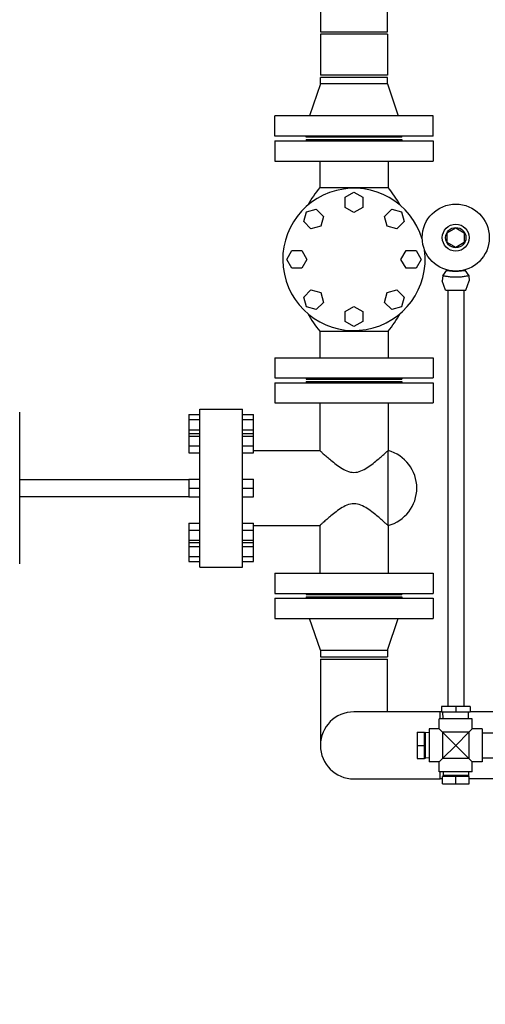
# Model space of a CAD drawing. Header units: inches. Extents: x 36 to 1719, y -84 to 1122.
# Tile 482 of 550: x 697 to 721, y 855 to 907. Entities that reach past the tile are written whole.
import ezdxf

# ---------------------------------------------------------------- set-up
doc = ezdxf.new("R2010")
doc.units = ezdxf.units.IN
doc.header["$LTSCALE"] = 48
doc.header["$MEASUREMENT"] = 0
doc.layers.add('Dimension (ANSI)', color=7, linetype='Continuous', lineweight=25)
doc.layers.add('Visible (ANSI)', color=7, linetype='Continuous', lineweight=30)
doc.styles.add('Note Text (ANSI)', font='tahoma.ttf')
doc.dimstyles.new('Architectural (ANSI)', dxfattribs={"dimscale": 48, "dimtxt": 0.125, "dimasz": 0.098425, "dimexe": 0.125, "dimexo": 0.0625, "dimgap": 0.031496, "dimtad": 0, "dimtih": 1, "dimtoh": 1, "dimdec": 4, "dimrnd": 1e-08, "dimzin": 3, "dimdsep": 46, "dimlunit": 4, "dimtxsty": 'Note Text (ANSI)', "dimcen": 0.09, "dimdle": 0.393701, "dimclrd": 256, "dimclre": 256, "dimclrt": 256, "dimadec": 0, "dimazin": 3, "dimtfac": 0.96, "dimtofl": 0, "dimtmove": 0, "dimatfit": 3, "dimfxl": 1, "dimfrac": 2, "dimtolj": 1, "dimtzin": 12, "dimlwd": -1, "dimlwe": -1, "dimarcsym": 0})

# ---------------------------------------------------------------- blocks, each defined once
blk = doc.blocks.new('*D22')
at = {"layer": 'Defpoints', "color": 0, "transparency": 16777216}
for p in [(711.014, 998.553), (618.741, 762.991), (748.918, 762.991)]:
    blk.add_point(p, dxfattribs=at)
at = {"layer": 'Dimension (ANSI)', "transparency": 16777216}
for p, q in [((708.014, 998.553), (612.741, 998.553)), ((618.741, 993.828), (618.741, 898.072)), ((618.741, 767.716), (618.741, 887.473)), ((745.918, 762.991), (612.741, 762.991))]:
    blk.add_line(p, q, dxfattribs=at)
for points in [[(617.953, 993.828), (619.528, 993.828), (618.741, 998.553)], [(617.953, 767.716), (619.528, 767.716), (618.741, 762.991)]]:
    blk.add_solid(points, dxfattribs=at)
at = {"layer": 'Dimension (ANSI)', "transparency": 16777216, "insert": (599.018, 896.56), "char_height": 6, "attachment_point": 1, "style": 'Note Text (ANSI)'}
blk.add_mtext('\\A1;19\'-7 9/16"', dxfattribs=at)

msp = doc.modelspace()

# ---------------------------------------------------------------- linework, layer by layer
at = {"layer": 'Visible (ANSI)'}
for p, q in [((712.29768, 909.3029), (712.29768, 906.0539)), ((715.79768, 906.0539), (715.79768, 909.3029)), ((712.29768, 906.0539), (715.79768, 906.0539)), ((715.79768, 905.9289), (712.29768, 905.9289)), ((712.29768, 905.9289), (712.29768, 903.7889)), ((715.79768, 905.9289), (715.79768, 903.7889)), ((715.79768, 903.7889), (712.29768, 903.7889)), ((715.79768, 903.6639), (712.29768, 903.6639)), ((712.29768, 903.3239), (712.29768, 903.6639)), ((715.79768, 903.3239), (715.79768, 903.6639)), ((712.29768, 903.3239), (711.73768, 901.6639)), ((715.79768, 903.3239), (712.29768, 903.3239)), ((715.79768, 903.3239), (716.35768, 901.6639)), ((718.17268, 901.6639), (709.92268, 901.6639)), ((709.92268, 900.6039), (709.92268, 901.6639)), ((718.17268, 900.6039), (718.17268, 901.6639)), ((718.17268, 900.6039), (709.92268, 900.6039)), ((709.92268, 900.3589), (718.17268, 900.3589)), ((709.92268, 900.3589), (709.92268, 899.2989)), ((711.54768, 900.5439), (711.54768, 900.6039)), ((716.54768, 900.5439), (711.54768, 900.5439)), ((711.54768, 900.4189), (716.54768, 900.4189)), ((711.54768, 900.4189), (711.54768, 900.3589)), ((716.54768, 900.5439), (716.54768, 900.6039)), ((716.54768, 900.4189), (716.54768, 900.3589)), ((718.17268, 900.3589), (718.17268, 899.2989)), ((709.92268, 899.2989), (718.17268, 899.2989)), ((712.26768, 899.2989), (712.26768, 897.9189)), ((715.82768, 899.2989), (715.82768, 897.9189)), ((712.26768, 897.9189), (715.82768, 897.9189)), ((713.59042, 897.4119), (714.04768, 897.6759)), ((713.59042, 896.8839), (713.59042, 897.4119)), ((714.04768, 897.6759), (714.50494, 897.4119)), ((714.50494, 897.4119), (714.50494, 896.8839)), ((711.56786, 896.64872), (712.07787, 896.78538)), ((712.07787, 896.78538), (712.45122, 896.41203)), ((714.04768, 896.6199), (713.59042, 896.8839)), ((714.50494, 896.8839), (714.04768, 896.6199)), ((715.64414, 896.41203), (716.0175, 896.78538)), ((716.0175, 896.78538), (716.52751, 896.64872)), ((711.4312, 896.13871), (711.56786, 896.64872)), ((712.45122, 896.41203), (712.31456, 895.90202)), ((715.7808, 895.90202), (715.64414, 896.41203)), ((716.52751, 896.64872), (716.66416, 896.13871)), ((711.80455, 895.76536), (711.4312, 896.13871)), ((712.31456, 895.90202), (711.80455, 895.76536)), ((716.29081, 895.76536), (715.7808, 895.90202)), ((716.66416, 896.13871), (716.29081, 895.76536)), ((718.91656, 895.55793), (719.35656, 895.81197)), ((719.35656, 895.81197), (719.79656, 895.55793)), ((718.91656, 895.04986), (718.91656, 895.55793)), ((719.79656, 895.55793), (719.79656, 895.04986)), ((719.35656, 894.79583), (718.91656, 895.04986)), ((719.79656, 895.04986), (719.35656, 894.79583)), ((710.54068, 894.1689), (710.80468, 894.62616)), ((710.80468, 894.62616), (711.33268, 894.62616)), ((711.33268, 894.62616), (711.59668, 894.1689)), ((716.49868, 894.1689), (716.76268, 894.62616)), ((716.76268, 894.62616), (717.29068, 894.62616)), ((717.29068, 894.62616), (717.55468, 894.1689)), ((710.80468, 893.71164), (710.54068, 894.1689)), ((711.33268, 893.71164), (710.80468, 893.71164)), ((711.59668, 894.1689), (711.33268, 893.71164)), ((716.76268, 893.71164), (716.49868, 894.1689)), ((717.29068, 893.71164), (716.76268, 893.71164)), ((717.55468, 894.1689), (717.29068, 893.71164)), ((718.68036, 893.31677), (718.65358, 893.05678)), ((718.68036, 893.31677), (718.88407, 893.59839)), ((719.82905, 893.59839), (720.03276, 893.31677)), ((720.03276, 893.31677), (720.05954, 893.05678)), ((718.82756, 892.5539), (718.65503, 893.04457)), ((719.88556, 892.5539), (720.05809, 893.04457)), ((711.4312, 892.19908), (711.80455, 892.57244)), ((711.56786, 891.68907), (711.4312, 892.19908)), ((711.80455, 892.57244), (712.31456, 892.43578)), ((712.31456, 892.43578), (712.45122, 891.92577)), ((715.64414, 891.92577), (715.7808, 892.43578)), ((715.7808, 892.43578), (716.29081, 892.57244)), ((716.29081, 892.57244), (716.66416, 892.19908)), ((716.66416, 892.19908), (716.52751, 891.68907)), ((718.82756, 892.5539), (719.88556, 892.5539)), ((718.93656, 892.5539), (718.93656, 870.82563)), ((719.77656, 892.5539), (719.77656, 870.82563)), ((712.07787, 891.55242), (711.56786, 891.68907)), ((712.45122, 891.92577), (712.07787, 891.55242)), ((713.59042, 891.4539), (714.04768, 891.7179)), ((714.04768, 891.7179), (714.50494, 891.4539)), ((716.0175, 891.55242), (715.64414, 891.92577)), ((716.52751, 891.68907), (716.0175, 891.55242)), ((713.59042, 890.9259), (713.59042, 891.4539)), ((714.50494, 891.4539), (714.50494, 890.9259)), ((714.04768, 890.6619), (713.59042, 890.9259)), ((714.50494, 890.9259), (714.04768, 890.6619)), ((712.26768, 890.4189), (715.82768, 890.4189)), ((712.26768, 890.4189), (712.26768, 889.0389)), ((715.82768, 890.4189), (715.82768, 889.0389)), ((709.92268, 889.0389), (718.17268, 889.0389)), ((709.92268, 889.0389), (709.92268, 887.9789)), ((718.17268, 889.0389), (718.17268, 887.9789)), ((709.92268, 887.9789), (718.17268, 887.9789)), ((709.92268, 887.7339), (718.17268, 887.7339)), ((709.92268, 887.7339), (709.92268, 886.6739)), ((711.54768, 887.9789), (711.54768, 887.9189)), ((711.54768, 887.9189), (716.54768, 887.9189)), ((711.54768, 887.7939), (716.54768, 887.7939)), ((711.54768, 887.7939), (711.54768, 887.7339)), ((716.54768, 887.9789), (716.54768, 887.9189)), ((716.54768, 887.7939), (716.54768, 887.7339)), ((718.17268, 887.7339), (718.17268, 886.6739)), ((709.92268, 886.6739), (718.17268, 886.6739)), ((712.26768, 886.6739), (712.26768, 884.1919)), ((715.82768, 886.6739), (715.82768, 884.1919)), ((696.61768, 878.2739), (696.61768, 886.1939)), ((705.44268, 886.0719), (706.00268, 886.0719)), ((705.44268, 886.0719), (705.44268, 885.8079)), ((706.00268, 878.1089), (706.00268, 886.3589)), ((706.00268, 886.3589), (708.24268, 886.3589)), ((708.24268, 878.1089), (708.24268, 886.3589)), ((708.24268, 886.0719), (708.80268, 886.0719)), ((708.80268, 885.8079), (708.80268, 886.0719)), ((705.44268, 885.8079), (706.00268, 885.8079)), ((705.44268, 885.8079), (705.44268, 885.2799)), ((708.24268, 885.8079), (708.80268, 885.8079)), ((708.80268, 885.2799), (708.80268, 885.8079)), ((705.44268, 885.2799), (706.00268, 885.2799)), ((705.44268, 885.2799), (705.44268, 885.08443)), ((705.44268, 885.08443), (706.00268, 885.08443)), ((705.44268, 885.08443), (705.44268, 884.94777)), ((705.44268, 884.94777), (706.00268, 884.94777)), ((705.44268, 884.94777), (705.44268, 884.43776)), ((708.24268, 885.2799), (708.80268, 885.2799)), ((708.24268, 885.08443), (708.80268, 885.08443)), ((708.24268, 884.94777), (708.80268, 884.94777)), ((708.80268, 885.08443), (708.80268, 885.2799)), ((708.80268, 884.94777), (708.80268, 885.08443)), ((708.80268, 884.43776), (708.80268, 884.94777)), ((705.44268, 884.43776), (706.00268, 884.43776)), ((705.44268, 884.43776), (705.44268, 884.06441)), ((708.24268, 884.43776), (708.80268, 884.43776)), ((708.80268, 884.06441), (708.80268, 884.43776)), ((705.44268, 884.06441), (706.00268, 884.06441)), ((708.24268, 884.06441), (708.80268, 884.06441)), ((708.80268, 884.1919), (712.26768, 884.1919)), ((715.82768, 880.2759), (715.82768, 884.1919)), ((696.61768, 882.6739), (705.44268, 882.6739)), ((705.44268, 882.69116), (706.00268, 882.69116)), ((705.44268, 882.69116), (705.44268, 882.2339)), ((708.24268, 882.69116), (708.80268, 882.69116)), ((708.80268, 882.2339), (708.80268, 882.69116)), ((705.44268, 882.2339), (706.00268, 882.2339)), ((705.44268, 882.2339), (705.44268, 881.77664)), ((708.24268, 882.2339), (708.80268, 882.2339)), ((708.80268, 881.77664), (708.80268, 882.2339)), ((696.61768, 881.7939), (705.44268, 881.7939)), ((705.44268, 881.77664), (706.00268, 881.77664)), ((708.24268, 881.77664), (708.80268, 881.77664)), ((705.44268, 880.40338), (706.00268, 880.40338)), ((705.44268, 880.40338), (705.44268, 880.03003)), ((708.24268, 880.40338), (708.80268, 880.40338)), ((708.80268, 880.03003), (708.80268, 880.40338)), ((705.44268, 880.03003), (706.00268, 880.03003)), ((705.44268, 880.03003), (705.44268, 879.52002)), ((708.24268, 880.03003), (708.80268, 880.03003)), ((708.80268, 880.2759), (712.26768, 880.2759)), ((708.80268, 879.52002), (708.80268, 880.03003)), ((712.26768, 880.2759), (712.26768, 877.7939)), ((715.82768, 880.2759), (715.82768, 877.7939)), ((705.44268, 879.52002), (706.00268, 879.52002)), ((705.44268, 879.52002), (705.44268, 879.38337)), ((705.44268, 879.38337), (706.00268, 879.38337)), ((705.44268, 879.38337), (705.44268, 879.1879)), ((708.24268, 879.52002), (708.80268, 879.52002)), ((708.24268, 879.38337), (708.80268, 879.38337)), ((708.80268, 879.38337), (708.80268, 879.52002)), ((708.80268, 879.1879), (708.80268, 879.38337)), ((705.44268, 879.1879), (706.00268, 879.1879)), ((705.44268, 879.1879), (705.44268, 878.6599)), ((708.24268, 879.1879), (708.80268, 879.1879)), ((708.80268, 878.6599), (708.80268, 879.1879)), ((705.44268, 878.6599), (706.00268, 878.6599)), ((705.44268, 878.6599), (705.44268, 878.3959)), ((705.44268, 878.3959), (706.00268, 878.3959)), ((708.24268, 878.6599), (708.80268, 878.6599)), ((708.24268, 878.3959), (708.80268, 878.3959)), ((708.80268, 878.3959), (708.80268, 878.6599)), ((706.00268, 878.1089), (708.24268, 878.1089)), ((709.92268, 877.7939), (718.17268, 877.7939)), ((709.92268, 877.7939), (709.92268, 876.7339)), ((718.17268, 877.7939), (718.17268, 876.7339)), ((709.92268, 876.7339), (718.17268, 876.7339)), ((711.54768, 876.7339), (711.54768, 876.6739)), ((716.54768, 876.7339), (716.54768, 876.6739)), ((709.92268, 876.4889), (718.17268, 876.4889)), ((709.92268, 876.4889), (709.92268, 875.4289)), ((711.54768, 876.6739), (716.54768, 876.6739)), ((711.54768, 876.5489), (716.54768, 876.5489)), ((711.54768, 876.5489), (711.54768, 876.4889)), ((716.54768, 876.5489), (716.54768, 876.4889)), ((718.17268, 876.4889), (718.17268, 875.4289)), ((709.92268, 875.4289), (718.17268, 875.4289)), ((712.29768, 873.7689), (711.73768, 875.4289)), ((715.79768, 873.7689), (716.35768, 875.4289)), ((712.29768, 873.7689), (715.79768, 873.7689)), ((712.29768, 873.7689), (712.29768, 873.4289)), ((715.79768, 873.7689), (715.79768, 873.4289)), ((712.29768, 873.4289), (715.79768, 873.4289)), ((712.29768, 873.3039), (715.79768, 873.3039)), ((712.29768, 873.3039), (712.29768, 868.8039)), ((715.79768, 870.5539), (715.79768, 873.3039)), ((718.54768, 870.5539), (714.04768, 870.5539)), ((718.54768, 870.1839), (718.54768, 870.5539)), ((718.54768, 870.1839), (718.54768, 870.5539)), ((718.60853, 870.5539), (718.54768, 870.5539)), ((718.60853, 870.82563), (718.60853, 870.55004)), ((719.35656, 870.82563), (718.60853, 870.82563)), ((718.60853, 870.55004), (719.35656, 870.55004)), ((718.69921, 870.1839), (718.68777, 870.55004)), ((719.35656, 870.82563), (719.35656, 870.55004)), ((720.10459, 870.82563), (719.35656, 870.82563)), ((719.35656, 870.55004), (720.10459, 870.55004)), ((720.01391, 870.1839), (720.02535, 870.55004)), ((720.10459, 870.82563), (720.10459, 870.55004)), ((727.54768, 870.5539), (720.10459, 870.5539)), ((720.21756, 870.1839), (718.49556, 870.1839)), ((718.49556, 869.6649), (718.49556, 870.1839)), ((720.21756, 869.6649), (720.21756, 870.1839)), ((717.97656, 869.6649), (717.97656, 867.9429)), ((718.49556, 869.6649), (717.97656, 869.6649)), ((718.67256, 869.4879), (718.49556, 869.6649)), ((720.21756, 869.6649), (720.04056, 869.4879)), ((720.73656, 869.6649), (720.21756, 869.6649)), ((720.73656, 869.6649), (720.73656, 867.9429)), ((717.34656, 869.4939), (717.72656, 869.4939)), ((717.34656, 869.4939), (717.34656, 868.8039)), ((717.72656, 868.8039), (717.72656, 869.4939)), ((717.72656, 869.46727), (717.7799, 869.46727)), ((717.7799, 868.14053), (717.7799, 869.46727)), ((717.97656, 869.46112), (717.7799, 869.46727)), ((718.67256, 869.4879), (718.67256, 868.1199)), ((719.35656, 868.8039), (718.67256, 869.4879)), ((720.04056, 869.4879), (718.67256, 869.4879)), ((720.04056, 869.4879), (719.35656, 868.8039)), ((720.04056, 869.4879), (720.04056, 868.1199)), ((720.73656, 869.4614), (734.13295, 869.4614)), ((717.34656, 868.8039), (717.72656, 868.8039)), ((717.34656, 868.8039), (717.34656, 868.1139)), ((717.72656, 868.1139), (717.72656, 868.8039)), ((718.67256, 868.1199), (719.35656, 868.8039)), ((719.35656, 868.8039), (720.04056, 868.1199)), ((717.34656, 868.1139), (717.72656, 868.1139)), ((717.72656, 868.14053), (717.7799, 868.14053)), ((717.97656, 868.14667), (717.7799, 868.14053)), ((718.49556, 867.9429), (718.67256, 868.1199)), ((720.04056, 868.1199), (718.67256, 868.1199)), ((720.04056, 868.1199), (720.21756, 867.9429)), ((720.73656, 868.1464), (734.13295, 868.1464)), ((718.49556, 867.9429), (717.97656, 867.9429)), ((718.49556, 867.4239), (718.49556, 867.9429)), ((720.73656, 867.9429), (720.21756, 867.9429)), ((720.21756, 867.4239), (720.21756, 867.9429)), ((714.04768, 867.0539), (718.54768, 867.0539)), ((720.21756, 867.4239), (718.49556, 867.4239)), ((718.54768, 867.0539), (718.54768, 867.4239)), ((718.54768, 867.0539), (718.54768, 867.4239)), ((718.66656, 867.0539), (718.54768, 867.0539)), ((719.35656, 867.1739), (718.66656, 867.1739)), ((718.66656, 866.7939), (718.66656, 867.1739)), ((718.69934, 867.4239), (718.69319, 867.22724)), ((720.01993, 867.22724), (718.69319, 867.22724)), ((718.69319, 867.1739), (718.69319, 867.22724)), ((720.04656, 867.1739), (719.35656, 867.1739)), ((719.35656, 866.7939), (719.35656, 867.1739)), ((720.01379, 867.4239), (720.01993, 867.22724)), ((720.01993, 867.1739), (720.01993, 867.22724)), ((720.04656, 866.7939), (720.04656, 867.1739)), ((727.54768, 867.0539), (720.04656, 867.0539)), ((718.66656, 866.7939), (719.35656, 866.7939)), ((719.35656, 866.7939), (720.04656, 866.7939))]:
    msp.add_line(p, q, dxfattribs=at)
for radius in [1.75, 0.70312, 0.529]:
    msp.add_circle((719.35656, 895.3039), radius, dxfattribs=at)
for centre, radius, start, end in [((714.04768, 894.1689), 3.7125, 16.427545, 7.707959), ((716.82288, 894.1689), 5.9002, 140.537564, 151.322719), ((711.27249, 894.1689), 5.9002, 28.677281, 39.462436), ((718.68156, 893.0539), 0.02812, 174.119464, 199.373004), ((720.03156, 893.0539), 0.02812, 340.626996, 5.880536), ((716.82288, 894.1689), 5.9002, 208.677281, 219.462436), ((711.27249, 894.1689), 5.9002, 320.537564, 331.322719), ((715.29976, 882.2339), 2.02792, 285.089427, 74.910573), ((714.04768, 868.8039), 1.75, 90, 270), ((714.04768, 868.8039), 1.75, 90, 270)]:
    msp.add_arc(centre, radius, start, end, dxfattribs=at)
for points, knots in [([(720.03276, 893.31675), (720.03277, 893.31673), (720.02541, 893.31484), (719.98796, 893.30552), (719.94789, 893.29575), (719.83875, 893.27411), (719.77085, 893.26258), (719.61742, 893.24437), (719.53392, 893.23778), (719.36315, 893.23249), (719.27815, 893.23357), (719.11439, 893.24262), (719.03745, 893.25045), (718.90161, 893.2692), (718.84354, 893.27989), (718.76091, 893.29707), (718.73225, 893.30387), (718.6938, 893.31327), (718.68317, 893.31605), (718.68085, 893.31665), (718.68052, 893.31673), (718.68036, 893.31677), (718.68036, 893.31677)], [5.53522995, 5.53522995, 5.53522995, 5.53522995, 5.98211584, 5.98211584, 6.68001819, 6.68001819, 7.36987131, 7.36987131, 8.03958684, 8.03958684, 8.6842795, 8.6842795, 9.32724605, 9.32724605, 9.96088165, 9.96088165, 10.4645359, 10.4645359, 10.93791123, 10.93791123, 10.93791123, 11.00385261, 11.00385261, 11.00385261, 11.00385261]), ([(718.88407, 893.59839), (718.88407, 893.59839), (718.88466, 893.59827), (718.89105, 893.59706), (718.90769, 893.59386), (718.9599, 893.58504), (718.99374, 893.5797), (719.0803, 893.56859), (719.13391, 893.56303), (719.2407, 893.55608), (719.29176, 893.5542), (719.34764, 893.55391), (719.3521, 893.5539), (719.35656, 893.5539)], [5.5811994, 5.5811994, 5.5811994, 5.5811994, 5.6819407, 5.6819407, 6.1268468, 6.1268468, 6.54396476, 6.54396476, 7.01498724, 7.01498724, 7.40697851, 7.40697851, 7.44096537, 7.44096537, 7.44096537, 7.44096537]), ([(719.35656, 893.5539), (719.40534, 893.5539), (719.45402, 893.55534), (719.55848, 893.5613), (719.61232, 893.56641), (719.70624, 893.57772), (719.74531, 893.58376), (719.80215, 893.59327), (719.81994, 893.59666), (719.82816, 893.59822), (719.82905, 893.59838), (719.82905, 893.59838)], [0, 0, 0, 0, 0.37173145, 0.37173145, 0.8320019, 0.8320019, 1.29104799, 1.29104799, 1.73574961, 1.73574961, 1.8600549, 1.8600549, 1.8600549, 1.8600549]), ([(712.26768, 884.1919), (712.26768, 884.1919), (712.28005, 884.18063), (712.32929, 884.13603), (712.36614, 884.10272), (712.46006, 884.01869), (712.51721, 883.96789), (712.64515, 883.85609), (712.71592, 883.79511), (712.86837, 883.66718), (712.9564, 883.59503), (713.14527, 883.44886), (713.24602, 883.37477), (713.45683, 883.23791), (713.5664, 883.17516), (713.79657, 883.08089), (713.91722, 883.0496), (714.17815, 883.0496), (714.29879, 883.08089), (714.52896, 883.17516), (714.63853, 883.23791), (714.84934, 883.37477), (714.9501, 883.44886), (715.13897, 883.59503), (715.227, 883.66718), (715.37945, 883.79511), (715.45022, 883.85609), (715.57815, 883.96789), (715.63531, 884.01869), (715.72922, 884.10272), (715.76607, 884.13603), (715.81531, 884.18063), (715.82768, 884.1919), (715.82768, 884.1919)], [38.20676081, 38.20676081, 38.20676081, 38.20676081, 39.12296647, 39.12296647, 40.03917212, 40.03917212, 40.95537778, 40.95537778, 41.87158343, 41.87158343, 42.86571582, 42.86571582, 43.8598482, 43.8598482, 44.85398059, 44.85398059, 45.84811297, 45.84811297, 46.84224536, 46.84224536, 47.83637774, 47.83637774, 48.83051013, 48.83051013, 49.82464251, 49.82464251, 50.74084817, 50.74084817, 51.65705382, 51.65705382, 52.57325948, 52.57325948, 53.48946514, 53.48946514, 53.48946514, 53.48946514]), ([(715.82768, 880.2759), (715.82768, 880.2759), (715.81531, 880.28717), (715.76607, 880.33176), (715.72922, 880.36507), (715.63531, 880.44911), (715.57815, 880.49991), (715.45022, 880.61171), (715.37945, 880.67268), (715.227, 880.80062), (715.13897, 880.87276), (714.9501, 881.01893), (714.84934, 881.09303), (714.63853, 881.22988), (714.52896, 881.29264), (714.29879, 881.38691), (714.17815, 881.4182), (713.91722, 881.4182), (713.79657, 881.38691), (713.5664, 881.29264), (713.45683, 881.22988), (713.24602, 881.09303), (713.14527, 881.01893), (712.9564, 880.87276), (712.86837, 880.80062), (712.71592, 880.67268), (712.64515, 880.61171), (712.51721, 880.49991), (712.46006, 880.44911), (712.36614, 880.36507), (712.32929, 880.33176), (712.28005, 880.28717), (712.26768, 880.2759), (712.26768, 880.2759)], [7.64135216, 7.64135216, 7.64135216, 7.64135216, 8.55755782, 8.55755782, 9.47376347, 9.47376347, 10.38996913, 10.38996913, 11.30617479, 11.30617479, 12.30030717, 12.30030717, 13.29443955, 13.29443955, 14.28857194, 14.28857194, 15.28270432, 15.28270432, 16.27683671, 16.27683671, 17.27096909, 17.27096909, 18.26510148, 18.26510148, 19.25923386, 19.25923386, 20.17543952, 20.17543952, 21.09164518, 21.09164518, 22.00785083, 22.00785083, 22.92405649, 22.92405649, 22.92405649, 22.92405649])]:
    msp.add_open_spline(points, degree=3, knots=knots, dxfattribs=at)

# ---------------------------------------------------------------- dimensions: what is measured, and where the dimension line sits
at = {"layer": 'Dimension (ANSI)'}
dim = msp.add_linear_dim(base=(618.7408, 762.9914), p1=(711.01418, 998.5529), p2=(748.91768, 762.9914), angle=270, dimstyle='Architectural (ANSI)', override={"dimgap": 0.031496, "dimdec": 4, "dimlfac": 1, "dimtol": 0, "dimlim": 0, "dimtp": 0, "dimtm": 0, "dimtdec": 2, "dimatfit": 1}, dxfattribs=at)
dim.commit()
dim.dimension.update_dxf_attribs({"geometry": '*D22', "text_midpoint": (618.7408, 892.77215), "dimtype": 160})

doc.saveas('drawing.dxf')
